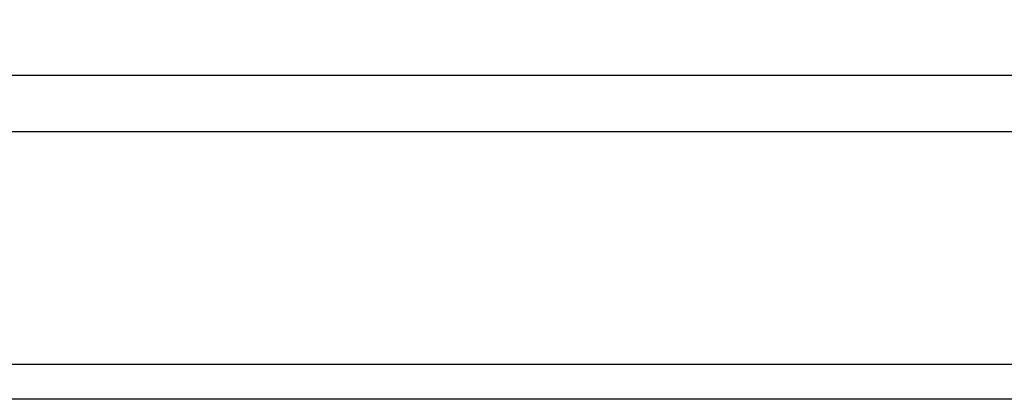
# Model space of a CAD drawing. Header units: millimetres. Extents: x 59331 to 112314, y -16110 to 34390.
# Tile 372 of 656: x 66499 to 66523, y -2169 to -2160. Entities that reach past the tile are written whole.
import ezdxf

# ---------------------------------------------------------------- set-up
doc = ezdxf.new("R2010")
doc.units = ezdxf.units.MM
doc.set_wipeout_variables(frame=1)
doc.layers.add('_HSA_WIDOKOWE', color=1, linetype='Continuous')
doc.layers.add('_HSA_WIDOKOWE_CIENKIE', color=8, linetype='Continuous')

# ---------------------------------------------------------------- blocks, each defined once
blk = doc.blocks.new('A$Ce845d793')
blk.add_lwpolyline([(8, 0), (4805, 0), (4805, -131), (8, -131)], close=True)
blk = doc.blocks.new('*U345')
blk.add_wipeout([(0, 8.5), (0, 0), (10234, 0), (10234, 8.5)])
blk.add_line((10234, 0), (0, 0))

msp = doc.modelspace()

# ---------------------------------------------------------------- linework, layer by layer
at = {"layer": '_HSA_WIDOKOWE_CIENKIE'}
for p, q in [((70739.325, -2168.397), (60505.325, -2168.397)), ((70739.325, -2169.248), (60505.325, -2169.248))]:
    msp.add_line(p, q, dxfattribs=at)

# ---------------------------------------------------------------- block references
msp.add_blockref('A$Ce845d793', (65934.325, -2031.685), dxfattribs=at)

# ---------------------------------------------------------------- next in the draw order: block references
at = {"layer": '_HSA_WIDOKOWE'}
msp.add_blockref('*U345', (60505.325, -2161.309), dxfattribs=at)

doc.saveas('drawing.dxf')
